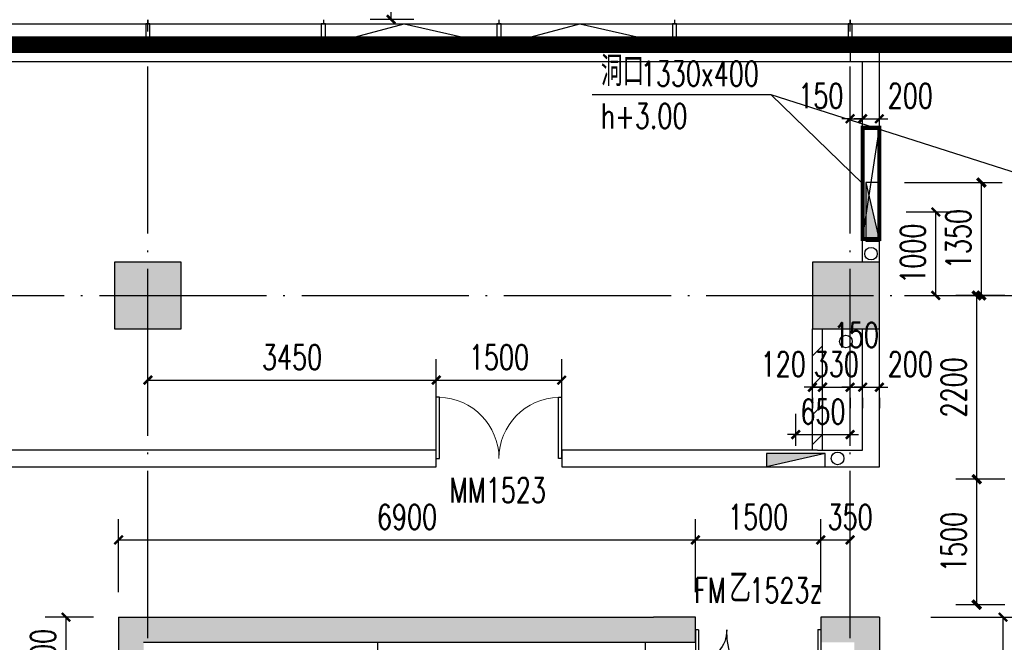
# Model space of a CAD drawing. Extents: x 797781 to 1255204, y 21234 to 1024248.
# Tile 259 of 656: x 945375 to 957152, y 291172 to 298622. Entities that reach past the tile are written whole.
import ezdxf

# ---------------------------------------------------------------- set-up
doc = ezdxf.new("R2010")
doc.units = 0
doc.header["$LTSCALE"] = 1000
doc.header["$MEASUREMENT"] = 0
doc.linetypes.add('230303生产综合楼-平面图_t8$0$DOTE', pattern=[2.42, 2, -0.2, 0.02, -0.2])
doc.linetypes.add('__DASH', pattern=[0.35, 0.25, -0.1])
for name, color, linetype in [('230303生产综合楼-平面图_t8$0$3T_WOOD', 21, 'Continuous'), ('230303生产综合楼-平面图_t8$0$COLUMN', 40, 'Continuous'), ('230303生产综合楼-平面图_t8$0$CURTWALL', 4, 'Continuous'), ('230303生产综合楼-平面图_t8$0$DOOR_FIRE', 4, 'Continuous'), ('230303生产综合楼-平面图_t8$0$DOOR_FIRE_TEXT', 7, 'Continuous'), ('230303生产综合楼-平面图_t8$0$DOTE', 1, '230303生产综合楼-平面图_t8$0$DOTE'), ('230303生产综合楼-平面图_t8$0$PUB_DIM', 3, 'Continuous'), ('230303生产综合楼-平面图_t8$0$PUB_HATCH', 8, 'Continuous'), ('230303生产综合楼-平面图_t8$0$PUB_TEXT', 7, 'Continuous'), ('230303生产综合楼-平面图_t8$0$VPIPE-雨水', 4, 'Continuous'), ('230303生产综合楼-平面图_t8$0$WALL', 40, 'Continuous'), ('230303生产综合楼-平面图_t8$0$WALL-MOVE', 6, 'Continuous'), ('230303生产综合楼-平面图_t8$0$WINDOW', 4, 'Continuous'), ('230303生产综合楼-平面图_t8$0$WINDOW_TEXT', 7, 'Continuous'), ('230303生产综合楼-平面图_t8$0$板洞', 6, 'Continuous'), ('A-暖通提建筑洞口', 1, 'Continuous'), ('DIM_LEAD', 3, 'Continuous'), ('EQUIP_消火栓', 7, 'Continuous'), ('PUB_DIM', 3, 'Continuous'), ('PUB_HATCH', 8, 'Continuous'), ('PUB_TEXT', 7, 'Continuous'), ('VPIPE-消防', 1, 'Continuous')]:
    doc.layers.add(name, color=color, linetype=linetype)
doc.styles.add('230303生产综合楼-平面图_t8$0$_TCH_DIM', font='SIMPLEX', dxfattribs={"bigfont": 'GBCBIG'})
doc.styles.add('230303生产综合楼-平面图_T8$0$_TCH_DIM_T3', font='SIMPLEX', dxfattribs={"width": 0.705882, "bigfont": 'GBCBIG'})
doc.styles.add('230303生产综合楼-平面图_t8$0$_TCH_WINDOW', font='SIMPLEX', dxfattribs={"height": 3.5, "bigfont": 'GBCBIG'})
doc.styles.add('_TCH_DIM', font='SIMPLEX', dxfattribs={"bigfont": 'GBCBIG'})
doc.styles.add('_TCH_DIM_T3', font='SIMPLEX', dxfattribs={"width": 0.705882, "bigfont": 'GBCBIG'})
doc.dimstyles.new('230303生产综合楼-平面图_T8$0$_TCH_ARCH&&100', dxfattribs={"dimtxt": 297.5, "dimasz": 100, "dimexe": 250, "dimexo": 300, "dimgap": 126.25, "dimtad": 1, "dimdec": 0, "dimzin": 0, "dimdsep": 46, "dimtxsty": '230303生产综合楼-平面图_T8$0$_TCH_DIM_T3', "dimblk": '230303生产综合楼-平面图_t8$0$_ArchTick', "dimcen": 0.09, "dimclrt": 7, "dimazin": 2, "dimtfac": 1, "dimtdec": 0, "dimtix": 1, "dimtmove": 2, "dimatfit": 3, "dimfxl": 1, "dimtolj": 1, "dimtzin": 0, "dimarcsym": 0})
doc.dimstyles.new('_TCH_ARCH&&100', dxfattribs={"dimtxt": 297.5, "dimasz": 100, "dimexe": 250, "dimexo": 300, "dimgap": 126.25, "dimtad": 1, "dimdec": 0, "dimzin": 0, "dimdsep": 46, "dimtxsty": '_TCH_DIM_T3', "dimblk": 'ARCHTICK', "dimcen": 0.09, "dimclrt": 7, "dimazin": 2, "dimtfac": 1, "dimtdec": 0, "dimtix": 1, "dimtmove": 2, "dimatfit": 3, "dimfxl": 1, "dimtolj": 1, "dimtzin": 0, "dimarcsym": 0})

# ---------------------------------------------------------------- blocks, each defined once
blk = doc.blocks.new('AQ2')
at = {"color": 6, "linetype": '__DASH', "ltscale": 4, "const_width": 200}
blk.add_lwpolyline([(1032885, 289423), (1032885, 292423), (1100420, 292423), (1119335, 290462)], dxfattribs=at)
blk = doc.blocks.new('_ArchTick')
at = {"color": 0, "linetype": 'ByBlock', "const_width": 0.4}
blk.add_lwpolyline([(-0.5, -0.5), (0.5, 0.5)], dxfattribs=at)
blk = doc.blocks.new('*D6666')
at = {"layer": 'Defpoints', "color": 0, "transparency": 16777216}
for p in [(695009, 293614), (696229, 293614), (695009, 292264)]:
    blk.add_point(p, dxfattribs=at)
at = {"layer": 'PUB_DIM', "color": 0, "lineweight": -2, "transparency": 16777216}
for p, q in [((695309, 293614), (696479, 293614)), ((696229, 292264), (696229, 293614)), ((695309, 292264), (696479, 292264))]:
    blk.add_line(p, q, dxfattribs=at)
at = {"layer": 'PUB_DIM', "color": 0, "lineweight": -2, "transparency": 16777216, "xscale": 100, "yscale": 100, "zscale": 100}
for p, rotation in [((696229, 293614), 90), ((696229, 292264), 270)]:
    blk.add_blockref('_ArchTick', p, dxfattribs=dict(at, rotation=rotation))
at = {"layer": 'PUB_DIM', "color": 7, "transparency": 16777216, "insert": (695954, 292939), "char_height": 297.5, "attachment_point": 5, "rotation": 90, "style": '_TCH_DIM_T3'}
blk.add_mtext('\\A1;1350', dxfattribs=at)
blk = doc.blocks.new('230303生产综合楼-平面图_t8$0$_ArchTick')
at = {"color": 0, "linetype": 'ByBlock', "const_width": 0.3}
blk.add_lwpolyline([(-0.5, -0.5), (0.5, 0.5)], dxfattribs=at)
blk = doc.blocks.new('*D6305')
at = {"layer": '230303生产综合楼-平面图_t8$0$PUB_DIM', "color": 0, "lineweight": -2, "transparency": 16777216}
for p, q in [((1117657, 104674), (1117657, 105060)), ((1118307, 104674), (1118307, 105060)), ((1117657, 104810), (1117557, 104810)), ((1117657, 104810), (1118307, 104810)), ((1118307, 104810), (1118407, 104810))]:
    blk.add_line(p, q, dxfattribs=at)
at = {"layer": 'Defpoints', "color": 0, "transparency": 16777216}
for p in [(1118307, 104810), (1117657, 104374), (1118307, 104374)]:
    blk.add_point(p, dxfattribs=at)
at = {"layer": '230303生产综合楼-平面图_t8$0$PUB_DIM', "color": 0, "lineweight": -2, "transparency": 16777216, "xscale": 100, "yscale": 100, "zscale": 100}
blk.add_blockref('230303生产综合楼-平面图_t8$0$_ArchTick', (1117657, 104810), dxfattribs=at)
at = {"layer": '230303生产综合楼-平面图_t8$0$PUB_DIM', "color": 0, "lineweight": -2, "transparency": 16777216, "xscale": 100, "yscale": 100, "zscale": 100, "rotation": 180}
blk.add_blockref('230303生产综合楼-平面图_t8$0$_ArchTick', (1118307, 104810), dxfattribs=at)
at = {"layer": '230303生产综合楼-平面图_t8$0$PUB_DIM', "color": 7, "transparency": 16777216, "insert": (1117982, 105085), "char_height": 297.5, "attachment_point": 5, "style": '230303生产综合楼-平面图_T8$0$_TCH_DIM_T3'}
blk.add_mtext('\\A1;650', dxfattribs=at)
blk = doc.blocks.new('*D6306')
at = {"layer": '230303生产综合楼-平面图_t8$0$PUB_DIM', "color": 0, "lineweight": -2, "transparency": 16777216}
for p, q in [((1118977, 107474), (1119582, 107474)), ((1119332, 106474), (1119332, 107474)), ((1118977, 106474), (1119582, 106474))]:
    blk.add_line(p, q, dxfattribs=at)
at = {"layer": 'Defpoints', "color": 0, "transparency": 16777216}
for p in [(1118677, 107474), (1119332, 107474), (1118677, 106474)]:
    blk.add_point(p, dxfattribs=at)
at = {"layer": '230303生产综合楼-平面图_t8$0$PUB_DIM', "color": 0, "lineweight": -2, "transparency": 16777216, "xscale": 100, "yscale": 100, "zscale": 100}
for p, rotation in [((1119332, 107474), 90), ((1119332, 106474), 270)]:
    blk.add_blockref('230303生产综合楼-平面图_t8$0$_ArchTick', p, dxfattribs=dict(at, rotation=rotation))
at = {"layer": '230303生产综合楼-平面图_t8$0$PUB_DIM', "color": 7, "transparency": 16777216, "insert": (1119057, 106974), "char_height": 297.5, "attachment_point": 5, "rotation": 90, "style": '230303生产综合楼-平面图_T8$0$_TCH_DIM_T3'}
blk.add_mtext('\\A1;1000', dxfattribs=at)
blk = doc.blocks.new('$TwtSys$00000434')
for p, q in [((-0.5, 0.5), (-0.5, -0.5)), ((-0.5, -0.5), (0.5, 0.5)), ((0.5, 0.5), (-0.5, 0.5)), ((0.5, -0.5), (0.5, 0.5)), ((-0.5, -0.5), (0.5, -0.5))]:
    blk.add_line(p, q)
blk.add_solid([(0.5, -0.5), (0.5, 0.5), (-0.5, -0.5)])
blk = doc.blocks.new('230303生产综合楼-平面图_t8$0$2WLGJ')
at = {"layer": '230303生产综合楼-平面图_t8$0$3T_WOOD'}
for points in [[(1074360, 98146), (1074410, 98146), (1074410, 98396), (1074360, 98396)], [(1076460, 98146), (1076510, 98146), (1076510, 98396), (1076460, 98396)], [(1078560, 98146), (1078610, 98146), (1078610, 98396), (1078560, 98396)], [(1080660, 98146), (1080710, 98146), (1080710, 98396), (1080660, 98396)], [(1082760, 98146), (1082810, 98146), (1082810, 98396), (1082760, 98396)]]:
    blk.add_lwpolyline(points, close=True, dxfattribs=at)
for points in [[(1074385, 98446), (1074385, 98396)], [(1076485, 98446), (1076485, 98396)], [(1078585, 98446), (1078585, 98396)], [(1080685, 98446), (1080685, 98396)], [(1082785, 98446), (1082785, 98396)]]:
    blk.add_lwpolyline(points, dxfattribs=at)
blk = doc.blocks.new('*D2651')
at = {"layer": 'Defpoints', "color": 0, "transparency": 16777216}
for p in [(956822, 295322), (957458, 295322), (957458, 293122)]:
    blk.add_point(p, dxfattribs=at)
at = {"layer": 'PUB_DIM', "color": 0, "lineweight": -2, "transparency": 16777216}
for p, q in [((957158, 295322), (956572, 295322)), ((956822, 293122), (956822, 295322)), ((957158, 293122), (956572, 293122))]:
    blk.add_line(p, q, dxfattribs=at)
at = {"layer": 'PUB_DIM', "color": 0, "lineweight": -2, "transparency": 16777216, "xscale": 100, "yscale": 100, "zscale": 100}
for p, rotation in [((956822, 295322), 90), ((956822, 293122), 270)]:
    blk.add_blockref('_ArchTick', p, dxfattribs=dict(at, rotation=rotation))
at = {"layer": 'PUB_DIM', "color": 7, "transparency": 16777216, "insert": (956547, 294222), "char_height": 297.5, "attachment_point": 5, "rotation": 90, "style": '_TCH_DIM_T3'}
blk.add_mtext('\\A1;2200', dxfattribs=at)
blk = doc.blocks.new('*D2652')
at = {"layer": 'Defpoints', "color": 0, "transparency": 16777216}
for p in [(956822, 293122), (957458, 293122), (957458, 291622)]:
    blk.add_point(p, dxfattribs=at)
at = {"layer": 'PUB_DIM', "color": 0, "lineweight": -2, "transparency": 16777216}
for p, q in [((957158, 293122), (956572, 293122)), ((956822, 291622), (956822, 293122)), ((957158, 291622), (956572, 291622))]:
    blk.add_line(p, q, dxfattribs=at)
at = {"layer": 'PUB_DIM', "color": 0, "lineweight": -2, "transparency": 16777216, "xscale": 100, "yscale": 100, "zscale": 100}
for p, rotation in [((956822, 293122), 90), ((956822, 291622), 270)]:
    blk.add_blockref('_ArchTick', p, dxfattribs=dict(at, rotation=rotation))
at = {"layer": 'PUB_DIM', "color": 7, "transparency": 16777216, "insert": (956547, 292372), "char_height": 297.5, "attachment_point": 5, "rotation": 90, "style": '_TCH_DIM_T3'}
blk.add_mtext('\\A1;1500', dxfattribs=at)
blk = doc.blocks.new('*D5163')
at = {"layer": '230303生产综合楼-平面图_t8$0$PUB_DIM', "color": 0, "lineweight": -2, "transparency": 16777216}
for p, q in [((954858, 294224), (954758, 294224)), ((954858, 294224), (954978, 294224)), ((954978, 294224), (955078, 294224)), ((954858, 294097), (954858, 293974)), ((954978, 294097), (954978, 293974))]:
    blk.add_line(p, q, dxfattribs=at)
at = {"layer": 'Defpoints', "color": 0, "transparency": 16777216}
for p in [(954858, 294397), (954978, 294397), (954978, 294224)]:
    blk.add_point(p, dxfattribs=at)
at = {"layer": '230303生产综合楼-平面图_t8$0$PUB_DIM', "color": 0, "lineweight": -2, "transparency": 16777216, "xscale": 100, "yscale": 100, "zscale": 100}
blk.add_blockref('230303生产综合楼-平面图_t8$0$_ArchTick', (954858, 294224), dxfattribs=at)
at = {"layer": '230303生产综合楼-平面图_t8$0$PUB_DIM', "color": 0, "lineweight": -2, "transparency": 16777216, "xscale": 100, "yscale": 100, "zscale": 100, "rotation": 180}
blk.add_blockref('230303生产综合楼-平面图_t8$0$_ArchTick', (954978, 294224), dxfattribs=at)
at = {"layer": '230303生产综合楼-平面图_t8$0$PUB_DIM', "color": 7, "transparency": 16777216, "insert": (954508, 294499), "char_height": 297.5, "attachment_point": 5, "style": '230303生产综合楼-平面图_T8$0$_TCH_DIM_T3'}
blk.add_mtext('\\A1;120', dxfattribs=at)
blk = doc.blocks.new('*D5164')
at = {"layer": '230303生产综合楼-平面图_t8$0$PUB_DIM', "color": 0, "lineweight": -2, "transparency": 16777216}
for p, q in [((954978, 294224), (954878, 294224)), ((954978, 294224), (955308, 294224)), ((955308, 294224), (955408, 294224)), ((954978, 294097), (954978, 293974)), ((955308, 294097), (955308, 293974))]:
    blk.add_line(p, q, dxfattribs=at)
at = {"layer": 'Defpoints', "color": 0, "transparency": 16777216}
for p in [(954978, 294397), (955308, 294397), (955308, 294224)]:
    blk.add_point(p, dxfattribs=at)
at = {"layer": '230303生产综合楼-平面图_t8$0$PUB_DIM', "color": 0, "lineweight": -2, "transparency": 16777216, "xscale": 100, "yscale": 100, "zscale": 100}
blk.add_blockref('230303生产综合楼-平面图_t8$0$_ArchTick', (954978, 294224), dxfattribs=at)
at = {"layer": '230303生产综合楼-平面图_t8$0$PUB_DIM', "color": 0, "lineweight": -2, "transparency": 16777216, "xscale": 100, "yscale": 100, "zscale": 100, "rotation": 180}
blk.add_blockref('230303生产综合楼-平面图_t8$0$_ArchTick', (955308, 294224), dxfattribs=at)
at = {"layer": '230303生产综合楼-平面图_t8$0$PUB_DIM', "color": 7, "transparency": 16777216, "insert": (955143, 294499), "char_height": 297.5, "attachment_point": 5, "style": '230303生产综合楼-平面图_T8$0$_TCH_DIM_T3'}
blk.add_mtext('\\A1;330', dxfattribs=at)
blk = doc.blocks.new('*D5165')
at = {"layer": '230303生产综合楼-平面图_t8$0$PUB_DIM', "color": 0, "lineweight": -2, "transparency": 16777216}
for p, q in [((955308, 294224), (955208, 294224)), ((955308, 294224), (955458, 294224)), ((955458, 294224), (955558, 294224)), ((955308, 294097), (955308, 293974)), ((955458, 294097), (955458, 293974))]:
    blk.add_line(p, q, dxfattribs=at)
at = {"layer": 'Defpoints', "color": 0, "transparency": 16777216}
for p in [(955308, 294397), (955458, 294397), (955458, 294224)]:
    blk.add_point(p, dxfattribs=at)
at = {"layer": '230303生产综合楼-平面图_t8$0$PUB_DIM', "color": 0, "lineweight": -2, "transparency": 16777216, "xscale": 100, "yscale": 100, "zscale": 100}
blk.add_blockref('230303生产综合楼-平面图_t8$0$_ArchTick', (955308, 294224), dxfattribs=at)
at = {"layer": '230303生产综合楼-平面图_t8$0$PUB_DIM', "color": 0, "lineweight": -2, "transparency": 16777216, "xscale": 100, "yscale": 100, "zscale": 100, "rotation": 180}
blk.add_blockref('230303生产综合楼-平面图_t8$0$_ArchTick', (955458, 294224), dxfattribs=at)
at = {"layer": '230303生产综合楼-平面图_t8$0$PUB_DIM', "color": 7, "transparency": 16777216, "insert": (955383, 294849), "char_height": 297.5, "attachment_point": 5, "style": '230303生产综合楼-平面图_T8$0$_TCH_DIM_T3'}
blk.add_mtext('\\A1;150', dxfattribs=at)
blk = doc.blocks.new('*D5166')
at = {"layer": '230303生产综合楼-平面图_t8$0$PUB_DIM', "color": 0, "lineweight": -2, "transparency": 16777216}
for p, q in [((955458, 294224), (955358, 294224)), ((955458, 294224), (955658, 294224)), ((955658, 294224), (955758, 294224)), ((955458, 294097), (955458, 293974)), ((955658, 294097), (955658, 293974))]:
    blk.add_line(p, q, dxfattribs=at)
at = {"layer": 'Defpoints', "color": 0, "transparency": 16777216}
for p in [(955458, 294397), (955658, 294397), (955658, 294224)]:
    blk.add_point(p, dxfattribs=at)
at = {"layer": '230303生产综合楼-平面图_t8$0$PUB_DIM', "color": 0, "lineweight": -2, "transparency": 16777216, "xscale": 100, "yscale": 100, "zscale": 100}
blk.add_blockref('230303生产综合楼-平面图_t8$0$_ArchTick', (955458, 294224), dxfattribs=at)
at = {"layer": '230303生产综合楼-平面图_t8$0$PUB_DIM', "color": 0, "lineweight": -2, "transparency": 16777216, "xscale": 100, "yscale": 100, "zscale": 100, "rotation": 180}
blk.add_blockref('230303生产综合楼-平面图_t8$0$_ArchTick', (955658, 294224), dxfattribs=at)
at = {"layer": '230303生产综合楼-平面图_t8$0$PUB_DIM', "color": 7, "transparency": 16777216, "insert": (956028, 294499), "char_height": 297.5, "attachment_point": 5, "style": '230303生产综合楼-平面图_T8$0$_TCH_DIM_T3'}
blk.add_mtext('\\A1;200', dxfattribs=at)
blk = doc.blocks.new('*D5167')
at = {"layer": '230303生产综合楼-平面图_t8$0$PUB_DIM', "color": 0, "lineweight": -2, "transparency": 16777216}
for p, q in [((955308, 297436), (955208, 297436)), ((955308, 297436), (955458, 297436)), ((955458, 297436), (955558, 297436)), ((955308, 297136), (955308, 297186)), ((955458, 297136), (955458, 297186))]:
    blk.add_line(p, q, dxfattribs=at)
at = {"layer": 'Defpoints', "color": 0, "transparency": 16777216}
for p in [(955308, 297436), (955458, 297436), (955458, 297436)]:
    blk.add_point(p, dxfattribs=at)
at = {"layer": '230303生产综合楼-平面图_t8$0$PUB_DIM', "color": 0, "lineweight": -2, "transparency": 16777216, "xscale": 100, "yscale": 100, "zscale": 100}
blk.add_blockref('230303生产综合楼-平面图_t8$0$_ArchTick', (955308, 297436), dxfattribs=at)
at = {"layer": '230303生产综合楼-平面图_t8$0$PUB_DIM', "color": 0, "lineweight": -2, "transparency": 16777216, "xscale": 100, "yscale": 100, "zscale": 100, "rotation": 180}
blk.add_blockref('230303生产综合楼-平面图_t8$0$_ArchTick', (955458, 297436), dxfattribs=at)
at = {"layer": '230303生产综合楼-平面图_t8$0$PUB_DIM', "color": 7, "transparency": 16777216, "insert": (954958, 297711), "char_height": 297.5, "attachment_point": 5, "style": '230303生产综合楼-平面图_T8$0$_TCH_DIM_T3'}
blk.add_mtext('\\A1;150', dxfattribs=at)
blk = doc.blocks.new('*D5168')
at = {"layer": '230303生产综合楼-平面图_t8$0$PUB_DIM', "color": 0, "lineweight": -2, "transparency": 16777216}
for p, q in [((955458, 297436), (955358, 297436)), ((955458, 297436), (955658, 297436)), ((955658, 297436), (955758, 297436)), ((955458, 297136), (955458, 297186)), ((955658, 297136), (955658, 297186))]:
    blk.add_line(p, q, dxfattribs=at)
at = {"layer": 'Defpoints', "color": 0, "transparency": 16777216}
for p in [(955458, 297436), (955658, 297436), (955658, 297436)]:
    blk.add_point(p, dxfattribs=at)
at = {"layer": '230303生产综合楼-平面图_t8$0$PUB_DIM', "color": 0, "lineweight": -2, "transparency": 16777216, "xscale": 100, "yscale": 100, "zscale": 100}
blk.add_blockref('230303生产综合楼-平面图_t8$0$_ArchTick', (955458, 297436), dxfattribs=at)
at = {"layer": '230303生产综合楼-平面图_t8$0$PUB_DIM', "color": 0, "lineweight": -2, "transparency": 16777216, "xscale": 100, "yscale": 100, "zscale": 100, "rotation": 180}
blk.add_blockref('230303生产综合楼-平面图_t8$0$_ArchTick', (955658, 297436), dxfattribs=at)
at = {"layer": '230303生产综合楼-平面图_t8$0$PUB_DIM', "color": 7, "transparency": 16777216, "insert": (956028, 297711), "char_height": 297.5, "attachment_point": 5, "style": '230303生产综合楼-平面图_T8$0$_TCH_DIM_T3'}
blk.add_mtext('\\A1;200', dxfattribs=at)
blk = doc.blocks.new('*D5188')
at = {"layer": '230303生产综合楼-平面图_t8$0$PUB_DIM', "color": 0, "lineweight": -2, "transparency": 16777216}
for p, q in [((956274, 291472), (957387, 291472)), ((957137, 286922), (957137, 291472)), ((956274, 286922), (957387, 286922))]:
    blk.add_line(p, q, dxfattribs=at)
at = {"layer": 'Defpoints', "color": 0, "transparency": 16777216}
for p in [(955974, 291472), (957137, 291472), (955974, 286922)]:
    blk.add_point(p, dxfattribs=at)
at = {"layer": '230303生产综合楼-平面图_t8$0$PUB_DIM', "color": 0, "lineweight": -2, "transparency": 16777216, "xscale": 100, "yscale": 100, "zscale": 100}
for p, rotation in [((957137, 291472), 90), ((957137, 286922), 270)]:
    blk.add_blockref('230303生产综合楼-平面图_t8$0$_ArchTick', p, dxfattribs=dict(at, rotation=rotation))
at = {"layer": '230303生产综合楼-平面图_t8$0$PUB_DIM', "color": 7, "transparency": 16777216, "insert": (956862, 289197), "char_height": 297.5, "attachment_point": 5, "rotation": 90, "style": '230303生产综合楼-平面图_T8$0$_TCH_DIM_T3'}
blk.add_mtext('\\A1;4550', dxfattribs=at)
blk = doc.blocks.new('*D5189')
at = {"layer": '230303生产综合楼-平面图_t8$0$PUB_DIM', "color": 0, "lineweight": -2, "transparency": 16777216}
for p, q in [((946558, 291772), (946558, 292647)), ((953458, 291772), (953458, 292647)), ((946558, 292397), (953458, 292397))]:
    blk.add_line(p, q, dxfattribs=at)
at = {"layer": 'Defpoints', "color": 0, "transparency": 16777216}
for p in [(953458, 292397), (946558, 291472), (953458, 291472)]:
    blk.add_point(p, dxfattribs=at)
at = {"layer": '230303生产综合楼-平面图_t8$0$PUB_DIM', "color": 0, "lineweight": -2, "transparency": 16777216, "xscale": 100, "yscale": 100, "zscale": 100, "rotation": 180}
blk.add_blockref('230303生产综合楼-平面图_t8$0$_ArchTick', (946558, 292397), dxfattribs=at)
at = {"layer": '230303生产综合楼-平面图_t8$0$PUB_DIM', "color": 0, "lineweight": -2, "transparency": 16777216, "xscale": 100, "yscale": 100, "zscale": 100}
blk.add_blockref('230303生产综合楼-平面图_t8$0$_ArchTick', (953458, 292397), dxfattribs=at)
at = {"layer": '230303生产综合楼-平面图_t8$0$PUB_DIM', "color": 7, "transparency": 16777216, "insert": (950008, 292672), "char_height": 297.5, "attachment_point": 5, "style": '230303生产综合楼-平面图_T8$0$_TCH_DIM_T3'}
blk.add_mtext('\\A1;6900', dxfattribs=at)
blk = doc.blocks.new('*D5190')
at = {"layer": '230303生产综合楼-平面图_t8$0$PUB_DIM', "color": 0, "lineweight": -2, "transparency": 16777216}
for p, q in [((953458, 291772), (953458, 292647)), ((954958, 291772), (954958, 292647)), ((953458, 292397), (954958, 292397))]:
    blk.add_line(p, q, dxfattribs=at)
at = {"layer": 'Defpoints', "color": 0, "transparency": 16777216}
for p in [(954958, 292397), (953458, 291472), (954958, 291472)]:
    blk.add_point(p, dxfattribs=at)
at = {"layer": '230303生产综合楼-平面图_t8$0$PUB_DIM', "color": 0, "lineweight": -2, "transparency": 16777216, "xscale": 100, "yscale": 100, "zscale": 100, "rotation": 180}
blk.add_blockref('230303生产综合楼-平面图_t8$0$_ArchTick', (953458, 292397), dxfattribs=at)
at = {"layer": '230303生产综合楼-平面图_t8$0$PUB_DIM', "color": 0, "lineweight": -2, "transparency": 16777216, "xscale": 100, "yscale": 100, "zscale": 100}
blk.add_blockref('230303生产综合楼-平面图_t8$0$_ArchTick', (954958, 292397), dxfattribs=at)
at = {"layer": '230303生产综合楼-平面图_t8$0$PUB_DIM', "color": 7, "transparency": 16777216, "insert": (954208, 292672), "char_height": 297.5, "attachment_point": 5, "style": '230303生产综合楼-平面图_T8$0$_TCH_DIM_T3'}
blk.add_mtext('\\A1;1500', dxfattribs=at)
blk = doc.blocks.new('*D5191')
at = {"layer": '230303生产综合楼-平面图_t8$0$PUB_DIM', "color": 0, "lineweight": -2, "transparency": 16777216}
for p, q in [((954958, 291772), (954958, 292647)), ((955308, 291772), (955308, 292647)), ((954958, 292397), (955308, 292397))]:
    blk.add_line(p, q, dxfattribs=at)
at = {"layer": 'Defpoints', "color": 0, "transparency": 16777216}
for p in [(955308, 292397), (954958, 291472), (955308, 291472)]:
    blk.add_point(p, dxfattribs=at)
at = {"layer": '230303生产综合楼-平面图_t8$0$PUB_DIM', "color": 0, "lineweight": -2, "transparency": 16777216, "xscale": 100, "yscale": 100, "zscale": 100, "rotation": 180}
blk.add_blockref('230303生产综合楼-平面图_t8$0$_ArchTick', (954958, 292397), dxfattribs=at)
at = {"layer": '230303生产综合楼-平面图_t8$0$PUB_DIM', "color": 0, "lineweight": -2, "transparency": 16777216, "xscale": 100, "yscale": 100, "zscale": 100}
blk.add_blockref('230303生产综合楼-平面图_t8$0$_ArchTick', (955308, 292397), dxfattribs=at)
at = {"layer": '230303生产综合楼-平面图_t8$0$PUB_DIM', "color": 7, "transparency": 16777216, "insert": (955308, 292672), "char_height": 297.5, "attachment_point": 5, "style": '230303生产综合楼-平面图_T8$0$_TCH_DIM_T3'}
blk.add_mtext('\\A1;350', dxfattribs=at)
blk = doc.blocks.new('*D5196')
at = {"layer": '230303生产综合楼-平面图_t8$0$PUB_DIM', "color": 0, "lineweight": -2, "transparency": 16777216}
for p, q in [((946908, 293772), (946908, 294559)), ((950358, 293772), (950358, 294559)), ((946908, 294309), (950358, 294309))]:
    blk.add_line(p, q, dxfattribs=at)
at = {"layer": 'Defpoints', "color": 0, "transparency": 16777216}
for p in [(950358, 294309), (946908, 293472), (950358, 293472)]:
    blk.add_point(p, dxfattribs=at)
at = {"layer": '230303生产综合楼-平面图_t8$0$PUB_DIM', "color": 0, "lineweight": -2, "transparency": 16777216, "xscale": 100, "yscale": 100, "zscale": 100, "rotation": 180}
blk.add_blockref('230303生产综合楼-平面图_t8$0$_ArchTick', (946908, 294309), dxfattribs=at)
at = {"layer": '230303生产综合楼-平面图_t8$0$PUB_DIM', "color": 0, "lineweight": -2, "transparency": 16777216, "xscale": 100, "yscale": 100, "zscale": 100}
blk.add_blockref('230303生产综合楼-平面图_t8$0$_ArchTick', (950358, 294309), dxfattribs=at)
at = {"layer": '230303生产综合楼-平面图_t8$0$PUB_DIM', "color": 7, "transparency": 16777216, "insert": (948633, 294584), "char_height": 297.5, "attachment_point": 5, "style": '230303生产综合楼-平面图_T8$0$_TCH_DIM_T3'}
blk.add_mtext('\\A1;3450', dxfattribs=at)
blk = doc.blocks.new('*D5197')
at = {"layer": '230303生产综合楼-平面图_t8$0$PUB_DIM', "color": 0, "lineweight": -2, "transparency": 16777216}
for p, q in [((950358, 293772), (950358, 294559)), ((951858, 293772), (951858, 294559)), ((950358, 294309), (951858, 294309))]:
    blk.add_line(p, q, dxfattribs=at)
at = {"layer": 'Defpoints', "color": 0, "transparency": 16777216}
for p in [(951858, 294309), (950358, 293472), (951858, 293472)]:
    blk.add_point(p, dxfattribs=at)
at = {"layer": '230303生产综合楼-平面图_t8$0$PUB_DIM', "color": 0, "lineweight": -2, "transparency": 16777216, "xscale": 100, "yscale": 100, "zscale": 100, "rotation": 180}
blk.add_blockref('230303生产综合楼-平面图_t8$0$_ArchTick', (950358, 294309), dxfattribs=at)
at = {"layer": '230303生产综合楼-平面图_t8$0$PUB_DIM', "color": 0, "lineweight": -2, "transparency": 16777216, "xscale": 100, "yscale": 100, "zscale": 100}
blk.add_blockref('230303生产综合楼-平面图_t8$0$_ArchTick', (951858, 294309), dxfattribs=at)
at = {"layer": '230303生产综合楼-平面图_t8$0$PUB_DIM', "color": 7, "transparency": 16777216, "insert": (951108, 294584), "char_height": 297.5, "attachment_point": 5, "style": '230303生产综合楼-平面图_T8$0$_TCH_DIM_T3'}
blk.add_mtext('\\A1;1500', dxfattribs=at)
blk = doc.blocks.new('*D5207')
at = {"layer": '230303生产综合楼-平面图_t8$0$PUB_DIM', "color": 0, "lineweight": -2, "transparency": 16777216}
for p, q in [((946258, 291472), (945680, 291472)), ((945930, 290472), (945930, 291472)), ((946258, 290472), (945680, 290472))]:
    blk.add_line(p, q, dxfattribs=at)
at = {"layer": 'Defpoints', "color": 0, "transparency": 16777216}
for p in [(945930, 291472), (946558, 291472), (946558, 290472)]:
    blk.add_point(p, dxfattribs=at)
at = {"layer": '230303生产综合楼-平面图_t8$0$PUB_DIM', "color": 0, "lineweight": -2, "transparency": 16777216, "xscale": 100, "yscale": 100, "zscale": 100}
for p, rotation in [((945930, 291472), 90), ((945930, 290472), 270)]:
    blk.add_blockref('230303生产综合楼-平面图_t8$0$_ArchTick', p, dxfattribs=dict(at, rotation=rotation))
at = {"layer": '230303生产综合楼-平面图_t8$0$PUB_DIM', "color": 7, "transparency": 16777216, "insert": (945655, 290972), "char_height": 297.5, "attachment_point": 5, "rotation": 90, "style": '230303生产综合楼-平面图_T8$0$_TCH_DIM_T3'}
blk.add_mtext('\\A1;1000', dxfattribs=at)
blk = doc.blocks.new('*D5397')
at = {"layer": '230303生产综合楼-平面图_t8$0$PUB_DIM', "color": 0, "lineweight": -2, "transparency": 16777216}
for p, q in [((950088, 299824), (949567, 299824)), ((949817, 298624), (949817, 299824)), ((950088, 298624), (949567, 298624))]:
    blk.add_line(p, q, dxfattribs=at)
at = {"layer": 'Defpoints', "color": 0, "transparency": 16777216}
for p in [(949817, 299824), (950388, 299824), (950388, 298624)]:
    blk.add_point(p, dxfattribs=at)
at = {"layer": '230303生产综合楼-平面图_t8$0$PUB_DIM', "color": 0, "lineweight": -2, "transparency": 16777216, "xscale": 100, "yscale": 100, "zscale": 100}
for p, rotation in [((949817, 299824), 90), ((949817, 298624), 270)]:
    blk.add_blockref('230303生产综合楼-平面图_t8$0$_ArchTick', p, dxfattribs=dict(at, rotation=rotation))
at = {"layer": '230303生产综合楼-平面图_t8$0$PUB_DIM', "color": 7, "transparency": 16777216, "insert": (949542, 299224), "char_height": 297.5, "attachment_point": 5, "rotation": 90, "style": '230303生产综合楼-平面图_T8$0$_TCH_DIM_T3'}
blk.add_mtext('\\A1;1200', dxfattribs=at)
blk = doc.blocks.new('230303生产综合楼-平面图_t8$0$$DorLib2D$00000002')
for p, q in [((-0.5, 0), (-0.5, 0.4875)), ((-0.475, 0.4875), (-0.5, 0.4875)), ((-0.475, 0), (-0.475, 0.4875)), ((0.475, 0), (0.475, 0.4875)), ((0.475, 0.4875), (0.5, 0.4875)), ((0.5, 0), (0.5, 0.4875)), ((-0.5, 0), (-0.475, 0)), ((0.5, 0), (0.475, 0))]:
    blk.add_line(p, q)
at = {"lineweight": 13}
for centre, start, end in [((-0.4875, 0), 0, 88.53072), ((0.4875, 0), 91.46928, 180)]:
    blk.add_arc(centre, 0.4875, start, end, dxfattribs=at)
blk = doc.blocks.new('230303生产综合楼-平面图_t8$0$$DorLib2D$00000225')
at = {"color": 0}
for p, q in [((0.475, -0.0014), (0.475, 0.7521)), ((0.475, 0.7521), (0.5, 0.7521)), ((0.5, -0.0014), (0.5, 0.7521)), ((-0.5, 0), (-0.5, 0.252)), ((-0.475, 0.252), (-0.5, 0.252)), ((-0.475, 0), (-0.475, 0.252)), ((-0.475, 0), (-0.5, 0)), ((0.475, -0.0014), (0.5, -0.0014))]:
    blk.add_line(p, q, dxfattribs=at)
for centre, radius, start, end in [((0.5046, -0.0019), 0.7546, 92.24927, 179.72377), ((-0.5008, 0.0026), 0.2508, 359.78987, 84.09744)]:
    blk.add_arc(centre, radius, start, end, dxfattribs=at)
blk = doc.blocks.new('_FZH')
blk.add_lwpolyline([(-0.5, -0.5), (0.5, -0.5), (0.5, 0.5), (-0.5, 0.5)], close=True)
at = {"layer": 'PUB_HATCH'}
blk.add_solid([(-0.5, -0.5), (0.5, -0.5), (-0.5, 0.5), (0.5, 0.5)], dxfattribs=at)
blk = doc.blocks.new('2FND22')
at = {"layer": 'A-暖通提建筑洞口', "const_width": 50}
blk.add_lwpolyline([(694809.1, 294269), (695009.1, 294269), (695009.1, 292939), (694809.1, 292939)], close=True, dxfattribs=at)
at = {"layer": 'A-暖通提建筑洞口'}
blk.add_lwpolyline([(694809.1, 292939), (695009.1, 294269)], dxfattribs=at)
blk.add_lwpolyline([(694809.1, 294269), (695009.1, 294269), (695009.1, 292939), (694809.1, 292939)], close=True, dxfattribs=at)
at = {"layer": 'DIM_LEAD'}
for p, q in [((693716.2, 294664.3), (691573.6, 294664.3)), ((694809.1, 293604), (693716.2, 294664.3)), ((696809.1, 293674.6), (693716.2, 294664.3))]:
    blk.add_line(p, q, dxfattribs=at)
at = {"layer": 'PUB_TEXT', "style": '_TCH_DIM'}
blk.add_text('洞口', height=357.45, dxfattribs=at).set_placement((691678.6, 294769.3))
at = {"layer": 'PUB_TEXT', "style": '_TCH_DIM', "width": 0.705882}
for s, p in [('1330x400', (692155.2, 294769.3)), ('h+3.00', (691678.6, 294261.8))]:
    blk.add_text(s, height=297.5, dxfattribs=at).set_placement(p)
at = {"layer": 'PUB_DIM'}
dim = blk.add_aligned_dim(p1=(695009.1, 292263.9), p2=(695009.1, 293614), distance=-1220.1, dimstyle='_TCH_ARCH&&100', dxfattribs=at)
dim.commit()
dim.dimension.update_dxf_attribs({"geometry": '*D6666', "text_midpoint": (695954.2, 292938.9)})
blk = doc.blocks.new('230303生产综合楼-平面图_t8$0$2-XHS')
at = {"layer": '230303生产综合楼-平面图_t8$0$VPIPE-雨水'}
blk.add_circle((1118257.4, 105924), 75, dxfattribs=at)
at = {"layer": 'VPIPE-消防'}
for centre in [(1118557.4, 106974.2), (1118157.4, 104524.6)]:
    blk.add_circle(centre, 75, dxfattribs=at)
at = {"layer": 'EQUIP_消火栓', "xscale": 700, "yscale": 160, "zscale": 700}
for p, rotation in [((1118577.4, 107474.2), 270.0000000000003), ((1117657.4, 104504.2), 180.0000000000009)]:
    blk.add_blockref('$TwtSys$00000434', p, dxfattribs=dict(at, rotation=rotation))
at = {"layer": '230303生产综合楼-平面图_t8$0$PUB_DIM'}
for p1, p2, distance, picture, middle in [((1118677.1, 106474.2), (1118677.1, 107474.3), -654.5, '*D6306', (1119056.5, 106974.3)), ((1117657.5, 104373.8), (1118307.4, 104373.8), 436.6, '*D6305', (1117982.5, 105085.4))]:
    dim = blk.add_aligned_dim(p1=p1, p2=p2, distance=distance, dimstyle='230303生产综合楼-平面图_T8$0$_TCH_ARCH&&100', dxfattribs=at)
    dim.commit()
    dim.dimension.update_dxf_attribs({"geometry": picture, "text_midpoint": middle})

msp = doc.modelspace()

# ---------------------------------------------------------------- hatches: boundary and pattern name
at = {"layer": '230303生产综合楼-平面图_t8$0$PUB_HATCH'}
h = msp.add_hatch(dxfattribs=at)
h.set_pattern_fill('普通砖', color=256, scale=100, style=0)
h.set_pattern_definition([(45, (0, 179.5), (-176.776766, 176.776766), [])])
h.paths.add_polyline_path([(954858, 293471.6), (954978, 293471.6), (954978, 294921.6), (954858, 294921.6)])
for points in [[(946558, 291471.6), (946858, 291171.6), (949558, 291171.6), (949558, 291471.6)], [(946558, 291471.6), (946558, 290471.6), (946858, 290471.6), (946858, 291171.6)], [(949558, 291471.6), (949558, 291171.6), (952958, 291171.6), (952958, 291471.6)], [(952958, 291171.6), (953458, 291171.6), (953458, 291471.6), (952958, 291471.6)], [(955658, 291471.6), (954958, 291471.6), (954958, 291171.6), (955358, 291171.6)], [(955658, 291471.6), (955358, 291171.6), (955358, 288371.6), (955658, 288371.6)]]:
    msp.add_hatch(color=256, dxfattribs=at).paths.add_polyline_path(points)

# ---------------------------------------------------------------- linework, layer by layer
at = {"layer": '230303生产综合楼-平面图_t8$0$CURTWALL'}
for points in [[(895908, 298571.6), (963705.4, 298571.6), (989508, 295896.6), (989508, 268971.6), (921710.6, 268971.6), (895908, 271646.5)], [(896158, 298321.6), (963692.5, 298321.6), (989258, 295671.2), (989258, 269221.6), (921723.5, 269221.6), (896158, 271872)]]:
    msp.add_lwpolyline(points, close=True, dxfattribs=at)
for points in [[(949033, 298321.6), (949974.8, 298571.6), (951083, 298321.6)], [(951133, 298321.6), (952074.8, 298571.6), (953183, 298321.6)]]:
    msp.add_lwpolyline(points, dxfattribs=at)
at = {"layer": '230303生产综合楼-平面图_t8$0$DOTE'}
for p, q in [((946908, 267021.6), (946908, 298621.6)), ((955308, 267021.6), (955308, 298621.6)), ((895508, 295321.6), (989908, 295321.6))]:
    msp.add_line(p, q, dxfattribs=at)
at = {"layer": '230303生产综合楼-平面图_t8$0$PUB_HATCH', "color": 8}
msp.add_lwpolyline([(896358, 286950.1), (896358, 298121.6), (963682.2, 298121.6), (989058, 295490.8), (989058, 284821.6)], dxfattribs=at)
at = {"layer": '230303生产综合楼-平面图_t8$0$WALL'}
for p, q in [((955308, 298321.6), (955658, 298321.6)), ((955308, 298321.6), (955308, 298121.6)), ((955658, 295721.6), (955658, 298321.6)), ((955308, 298121.6), (955458, 298121.6)), ((955458, 295721.6), (955458, 298121.6)), ((955458, 293471.6), (955458, 294921.6)), ((955658, 293271.6), (955658, 294921.6)), ((950358, 293471.6), (935058, 293471.6)), ((950358, 293271.6), (950358, 293471.6)), ((954918, 293471.6), (951858, 293471.6)), ((951858, 293471.6), (951858, 293271.6)), ((954918, 293471.6), (955458, 293471.6)), ((935058, 293271.6), (950358, 293271.6)), ((951858, 293271.6), (954918, 293271.6)), ((954918, 293271.6), (955658, 293271.6)), ((946558, 291471.6), (949558, 291471.6)), ((946558, 291471.6), (946558, 290471.6)), ((949558, 291471.6), (952958, 291471.6)), ((953458, 291471.6), (952958, 291471.6)), ((953458, 291171.6), (953458, 291471.6)), ((955658, 291471.6), (954958, 291471.6)), ((954958, 291471.6), (954958, 291171.6)), ((955658, 291471.6), (955658, 288371.6)), ((946858, 291171.6), (949558, 291171.6)), ((949558, 291171.6), (952958, 291171.6)), ((952958, 291171.6), (953458, 291171.6))]:
    msp.add_line(p, q, dxfattribs=at)
at = {"layer": '230303生产综合楼-平面图_t8$0$WALL-MOVE'}
for p, q in [((954858, 293471.6), (954858, 294921.6)), ((954978, 293471.6), (954978, 294921.6))]:
    msp.add_line(p, q, dxfattribs=at)
at = {"layer": '230303生产综合楼-平面图_t8$0$板洞'}
msp.add_lwpolyline([(949658, 291171.6), (952858, 291171.6), (952858, 290571.5), (949658, 290571.5)], close=True, dxfattribs=at)

# ---------------------------------------------------------------- block references
for name, p in [('AQ2', (-136727.2, 5898.4)), ('230303生产综合楼-平面图_t8$0$2WLGJ', (-127477.2, 200175.3)), ('2FND22', (260648.9, 3057.7)), ('230303生产综合楼-平面图_t8$0$2-XHS', (-162999.4, 188847.3))]:
    msp.add_blockref(name, p)
at = {"layer": '230303生产综合楼-平面图_t8$0$COLUMN', "xscale": 800, "yscale": 800, "zscale": 800, "rotation": 270}
for p in [(946908, 295321.6), (955258, 295321.6)]:
    msp.add_blockref('_FZH', p, dxfattribs=at)
at = {"layer": '230303生产综合楼-平面图_t8$0$DOOR_FIRE', "xscale": 1500, "yscale": -1500, "zscale": 300}
msp.add_blockref('230303生产综合楼-平面图_t8$0$$DorLib2D$00000225', (954208, 291321.6), dxfattribs=at)
at = {"layer": '230303生产综合楼-平面图_t8$0$WINDOW'}
ref = msp.add_blockref('230303生产综合楼-平面图_t8$0$$DorLib2D$00000002', (951108, 293371.6), dxfattribs=dict(at, xscale=1500, yscale=1500, zscale=200, rotation=359.9999999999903))
ref.add_attrib('A', 'MM1523', (950518, 292842.9), dxfattribs={"layer": '230303生产综合楼-平面图_t8$0$WINDOW_TEXT', "ltscale": 2, "height": 297.5, "style": '230303生产综合楼-平面图_t8$0$_TCH_WINDOW', "width": 0.705882})

# ---------------------------------------------------------------- texts
at = {"layer": '230303生产综合楼-平面图_t8$0$DOOR_FIRE_TEXT', "style": '230303生产综合楼-平面图_t8$0$_TCH_WINDOW'}
msp.add_text('乙', height=357.4, dxfattribs=at).set_placement((953863.9, 291644.1))
at = {"layer": '230303生产综合楼-平面图_t8$0$DOOR_FIRE_TEXT', "style": '230303生产综合楼-平面图_t8$0$_TCH_WINDOW', "width": 0.705882}
for s, p in [('FM', (953443.9, 291644.1)), ('1523z', (954102.2, 291644.1))]:
    msp.add_text(s, height=297.5, dxfattribs=at).set_placement(p)
at = {"layer": '230303生产综合楼-平面图_t8$0$PUB_TEXT', "style": '230303生产综合楼-平面图_t8$0$_TCH_DIM'}
msp.add_text('开放档案查阅室', height=510.64, dxfattribs=at).set_placement((940798.9, 295620.1))

# ---------------------------------------------------------------- dimensions: what is measured, and where the dimension line sits
at = {"layer": '230303生产综合楼-平面图_t8$0$PUB_DIM'}
for p1, p2, distance, picture, middle in [((950388, 298624.3), (950388, 299824.3), 571.5, '*D5397', (949541.5, 299224.3)), ((946908, 293471.6), (950358, 293471.6), 837.4, '*D5196', (948633, 294584)), ((950358, 293471.6), (951858, 293471.6), 837.4, '*D5197', (951108, 294584)), ((954978, 294396.6), (955308, 294396.6), -172.6, '*D5164', (955143, 294498.9)), ((946558, 291471.6), (953458, 291471.6), 925.2, '*D5189', (950008, 292671.7)), ((953458, 291471.6), (954958, 291471.6), 925.2, '*D5190', (954208, 292671.7)), ((946558, 290471.6), (946558, 291471.6), 628.3, '*D5207', (945654.7, 290971.6)), ((955974.5, 286921.6), (955974.5, 291471.6), -1162.5, '*D5188', (956862, 289196.6))]:
    dim = msp.add_aligned_dim(p1=p1, p2=p2, distance=distance, dimstyle='230303生产综合楼-平面图_T8$0$_TCH_ARCH&&100', dxfattribs=at)
    dim.commit()
    dim.dimension.update_dxf_attribs({"geometry": picture, "text_midpoint": middle})
for base, p1, p2, angle, picture, middle in [((955458, 297436), (955308, 297436), (955458, 297436), 0, '*D5167', (954958, 297711)), ((955658, 297436), (955458, 297436), (955658, 297436), 0, '*D5168', (956028, 297711)), ((955458, 294223.9), (955308, 294396.6), (955458, 294396.6), 360, '*D5165', (955383, 294848.9)), ((954978, 294223.9), (954858, 294396.6), (954978, 294396.6), 360, '*D5163', (954508, 294498.9)), ((955658, 294223.9), (955458, 294396.6), (955658, 294396.6), 360, '*D5166', (956028, 294498.9)), ((955308, 292396.7), (954958, 291471.6), (955308, 291471.6), 0, '*D5191', (955308, 292671.7))]:
    dim = msp.add_linear_dim(base=base, p1=p1, p2=p2, angle=angle, dimstyle='230303生产综合楼-平面图_T8$0$_TCH_ARCH&&100', dxfattribs=at)
    dim.commit()
    dim.dimension.update_dxf_attribs({"geometry": picture, "text_midpoint": middle, "dimtype": 161})
at = {"layer": 'PUB_DIM'}
for p1, p2, picture, middle in [((957458, 293121.5), (957458, 295321.6), '*D2651', (956546.6, 294221.5)), ((957458, 291621.5), (957458, 293121.5), '*D2652', (956546.6, 292371.5))]:
    dim = msp.add_aligned_dim(p1=p1, p2=p2, distance=636.4, dimstyle='_TCH_ARCH&&100', dxfattribs=at)
    dim.commit()
    dim.dimension.update_dxf_attribs({"geometry": picture, "text_midpoint": middle})

doc.saveas('drawing.dxf')
